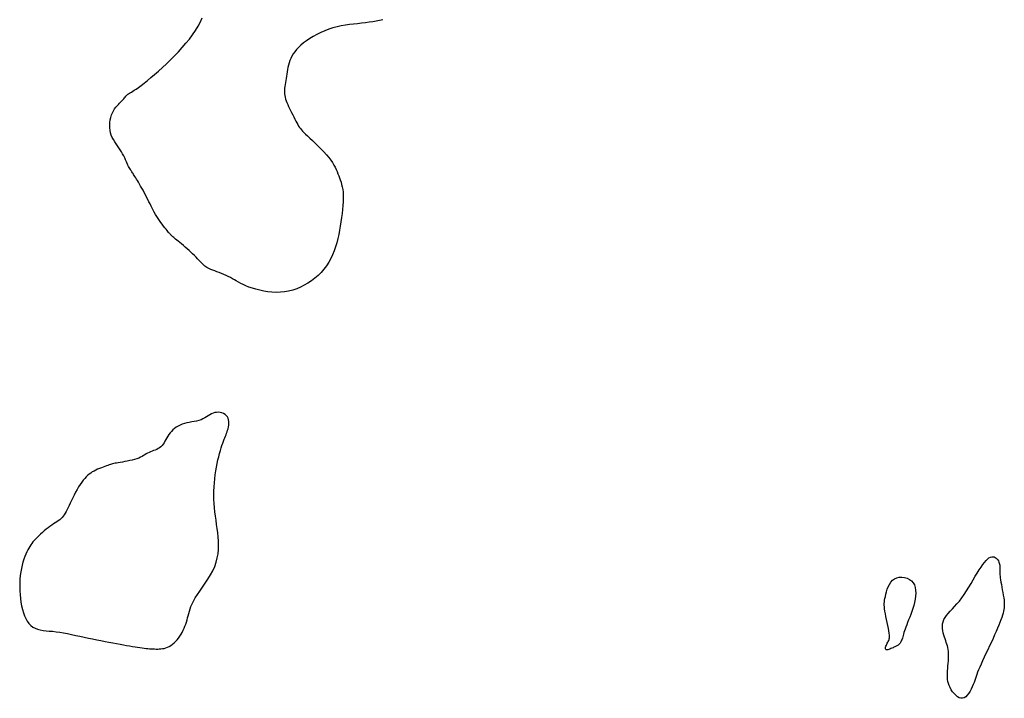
# Model space of a CAD drawing. Header units: millimetres. Extents: x 32690613 to 32693367, y 5343692 to 5344708.
# Tile 873 of 1009: x 32693203 to 32693232, y 5344220 to 5344240. Entities that reach past the tile are written whole.
import ezdxf

# ---------------------------------------------------------------- set-up
doc = ezdxf.new("R2010")
doc.units = ezdxf.units.MM
doc.header["$LTSCALE"] = 20
doc.layers.add('02-DGM_HL_492.00', color=82, linetype='Continuous')

msp = doc.modelspace()

# ---------------------------------------------------------------- linework, layer by layer
at = {"layer": '02-DGM_HL_492.00', "elevation": 492, "flags": 128}
msp.add_lwpolyline([(32693213.799, 5344240.022), (32693213.707, 5344240.002), (32693213.608, 5344239.981), (32693213.504, 5344239.962), (32693213.395, 5344239.944), (32693213.282, 5344239.928), (32693213.167, 5344239.914), (32693213.049, 5344239.901), (32693212.929, 5344239.888), (32693212.808, 5344239.874), (32693212.686, 5344239.858), (32693212.563, 5344239.837), (32693212.439, 5344239.811), (32693212.315, 5344239.779), (32693212.192, 5344239.739), (32693212.07, 5344239.692), (32693211.951, 5344239.64), (32693211.835, 5344239.583), (32693211.725, 5344239.522), (32693211.621, 5344239.458), (32693211.524, 5344239.393), (32693211.436, 5344239.327), (32693211.358, 5344239.262), (32693211.288, 5344239.196), (32693211.227, 5344239.131), (32693211.174, 5344239.066), (32693211.128, 5344239), (32693211.089, 5344238.935), (32693211.056, 5344238.868), (32693211.028, 5344238.802), (32693211.005, 5344238.734), (32693210.986, 5344238.667), (32693210.971, 5344238.599), (32693210.958, 5344238.531), (32693210.947, 5344238.464), (32693210.938, 5344238.398), (32693210.928, 5344238.333), (32693210.919, 5344238.269), (32693210.909, 5344238.207), (32693210.898, 5344238.147), (32693210.888, 5344238.088), (32693210.879, 5344238.03), (32693210.872, 5344237.974), (32693210.868, 5344237.919), (32693210.866, 5344237.865), (32693210.869, 5344237.811), (32693210.876, 5344237.759), (32693210.887, 5344237.707), (32693210.903, 5344237.655), (32693210.921, 5344237.603), (32693210.943, 5344237.549), (32693210.967, 5344237.494), (32693210.994, 5344237.436), (32693211.022, 5344237.376), (32693211.052, 5344237.314), (32693211.083, 5344237.249), (32693211.114, 5344237.184), (32693211.146, 5344237.119), (32693211.177, 5344237.056), (32693211.208, 5344236.997), (32693211.237, 5344236.941), (32693211.265, 5344236.891), (32693211.291, 5344236.847), (32693211.317, 5344236.808), (32693211.344, 5344236.771), (32693211.374, 5344236.735), (32693211.408, 5344236.697), (32693211.449, 5344236.655), (32693211.497, 5344236.608), (32693211.556, 5344236.552), (32693211.624, 5344236.487), (32693211.701, 5344236.414), (32693211.784, 5344236.335), (32693211.87, 5344236.252), (32693211.956, 5344236.165), (32693212.039, 5344236.078), (32693212.118, 5344235.993), (32693212.188, 5344235.91), (32693212.249, 5344235.831), (32693212.3, 5344235.757), (32693212.344, 5344235.686), (32693212.38, 5344235.618), (32693212.412, 5344235.553), (32693212.439, 5344235.489), (32693212.464, 5344235.427), (32693212.488, 5344235.365), (32693212.511, 5344235.304), (32693212.533, 5344235.241), (32693212.555, 5344235.176), (32693212.574, 5344235.108), (32693212.591, 5344235.036), (32693212.605, 5344234.959), (32693212.615, 5344234.877), (32693212.621, 5344234.787), (32693212.623, 5344234.689), (32693212.619, 5344234.585), (32693212.612, 5344234.474), (32693212.602, 5344234.359), (32693212.588, 5344234.239), (32693212.571, 5344234.116), (32693212.553, 5344233.992), (32693212.532, 5344233.866), (32693212.51, 5344233.74), (32693212.486, 5344233.615), (32693212.459, 5344233.49), (32693212.428, 5344233.367), (32693212.393, 5344233.245), (32693212.352, 5344233.126), (32693212.305, 5344233.009), (32693212.25, 5344232.896), (32693212.188, 5344232.786), (32693212.119, 5344232.68), (32693212.042, 5344232.579), (32693211.959, 5344232.483), (32693211.87, 5344232.393), (32693211.775, 5344232.308), (32693211.675, 5344232.231), (32693211.57, 5344232.16), (32693211.461, 5344232.098), (32693211.349, 5344232.043), (32693211.233, 5344231.996), (32693211.114, 5344231.957), (32693210.993, 5344231.926), (32693210.871, 5344231.904), (32693210.747, 5344231.891), (32693210.622, 5344231.887), (32693210.497, 5344231.892), (32693210.373, 5344231.904), (32693210.251, 5344231.924), (32693210.132, 5344231.949), (32693210.019, 5344231.979), (32693209.911, 5344232.012), (32693209.811, 5344232.047), (32693209.72, 5344232.083), (32693209.638, 5344232.119), (32693209.564, 5344232.156), (32693209.496, 5344232.191), (32693209.433, 5344232.227), (32693209.374, 5344232.261), (32693209.315, 5344232.295), (32693209.255, 5344232.328), (32693209.193, 5344232.36), (32693209.128, 5344232.391), (32693209.059, 5344232.42), (32693208.99, 5344232.449), (32693208.92, 5344232.476), (32693208.853, 5344232.502), (32693208.789, 5344232.526), (32693208.729, 5344232.549), (32693208.676, 5344232.57), (32693208.63, 5344232.591), (32693208.59, 5344232.61), (32693208.556, 5344232.63), (32693208.524, 5344232.651), (32693208.494, 5344232.673), (32693208.465, 5344232.698), (32693208.434, 5344232.727), (32693208.401, 5344232.76), (32693208.364, 5344232.798), (32693208.323, 5344232.84), (32693208.279, 5344232.885), (32693208.232, 5344232.934), (32693208.182, 5344232.984), (32693208.13, 5344233.036), (32693208.077, 5344233.088), (32693208.022, 5344233.14), (32693207.966, 5344233.191), (32693207.91, 5344233.24), (32693207.854, 5344233.287), (32693207.801, 5344233.332), (32693207.75, 5344233.374), (32693207.703, 5344233.412), (32693207.66, 5344233.447), (32693207.623, 5344233.477), (32693207.591, 5344233.503), (32693207.565, 5344233.524), (32693207.544, 5344233.542), (32693207.527, 5344233.556), (32693207.513, 5344233.569), (32693207.502, 5344233.579), (32693207.493, 5344233.589), (32693207.484, 5344233.597), (32693207.476, 5344233.606), (32693207.468, 5344233.616), (32693207.458, 5344233.627), (32693207.446, 5344233.64), (32693207.433, 5344233.657), (32693207.415, 5344233.678), (32693207.394, 5344233.704), (32693207.369, 5344233.736), (32693207.338, 5344233.773), (32693207.303, 5344233.817), (32693207.265, 5344233.865), (32693207.224, 5344233.918), (32693207.183, 5344233.973), (32693207.141, 5344234.032), (32693207.099, 5344234.092), (32693207.06, 5344234.153), (32693207.023, 5344234.214), (32693206.988, 5344234.275), (32693206.955, 5344234.337), (32693206.923, 5344234.399), (32693206.891, 5344234.463), (32693206.859, 5344234.527), (32693206.827, 5344234.592), (32693206.794, 5344234.659), (32693206.759, 5344234.727), (32693206.724, 5344234.796), (32693206.687, 5344234.864), (32693206.651, 5344234.932), (32693206.615, 5344234.997), (32693206.58, 5344235.06), (32693206.546, 5344235.119), (32693206.515, 5344235.173), (32693206.486, 5344235.222), (32693206.459, 5344235.266), (32693206.434, 5344235.306), (32693206.411, 5344235.342), (32693206.39, 5344235.374), (32693206.37, 5344235.404), (32693206.352, 5344235.431), (32693206.335, 5344235.456), (32693206.319, 5344235.48), (32693206.303, 5344235.503), (32693206.288, 5344235.527), (32693206.273, 5344235.552), (32693206.257, 5344235.58), (32693206.24, 5344235.61), (32693206.222, 5344235.645), (32693206.202, 5344235.685), (32693206.181, 5344235.731), (32693206.157, 5344235.782), (32693206.132, 5344235.837), (32693206.104, 5344235.896), (32693206.074, 5344235.956), (32693206.041, 5344236.018), (32693206.006, 5344236.08), (32693205.969, 5344236.142), (32693205.929, 5344236.202), (32693205.887, 5344236.262), (32693205.846, 5344236.321), (32693205.806, 5344236.381), (32693205.768, 5344236.443), (32693205.734, 5344236.507), (32693205.705, 5344236.574), (32693205.682, 5344236.644), (32693205.667, 5344236.718), (32693205.659, 5344236.796), (32693205.657, 5344236.874), (32693205.662, 5344236.954), (32693205.673, 5344237.032), (32693205.69, 5344237.108), (32693205.712, 5344237.179), (32693205.738, 5344237.246), (32693205.769, 5344237.307), (32693205.803, 5344237.361), (32693205.84, 5344237.411), (32693205.877, 5344237.455), (32693205.915, 5344237.496), (32693205.953, 5344237.533), (32693205.988, 5344237.568), (32693206.021, 5344237.6), (32693206.05, 5344237.631), (32693206.076, 5344237.66), (32693206.099, 5344237.688), (32693206.121, 5344237.714), (32693206.141, 5344237.738), (32693206.16, 5344237.759), (32693206.179, 5344237.779), (32693206.199, 5344237.797), (32693206.22, 5344237.812), (32693206.243, 5344237.827), (32693206.271, 5344237.843), (32693206.303, 5344237.862), (32693206.343, 5344237.886), (32693206.39, 5344237.916), (32693206.446, 5344237.953), (32693206.513, 5344238.001), (32693206.592, 5344238.059), (32693206.681, 5344238.128), (32693206.78, 5344238.207), (32693206.886, 5344238.294), (32693206.997, 5344238.388), (32693207.114, 5344238.49), (32693207.233, 5344238.597), (32693207.353, 5344238.709), (32693207.473, 5344238.825), (32693207.592, 5344238.945), (32693207.709, 5344239.067), (32693207.822, 5344239.191), (32693207.93, 5344239.318), (32693208.033, 5344239.445), (32693208.128, 5344239.573), (32693208.215, 5344239.702), (32693208.293, 5344239.83), (32693208.361, 5344239.956), (32693208.419, 5344240.079)], dxfattribs=at)
for points in [[(32693208.877, 5344224.716), (32693208.862, 5344224.841), (32693208.846, 5344224.965), (32693208.829, 5344225.09), (32693208.813, 5344225.214), (32693208.797, 5344225.339), (32693208.784, 5344225.463), (32693208.773, 5344225.588), (32693208.766, 5344225.713), (32693208.764, 5344225.838), (32693208.765, 5344225.962), (32693208.77, 5344226.086), (32693208.779, 5344226.208), (32693208.791, 5344226.329), (32693208.805, 5344226.447), (32693208.823, 5344226.563), (32693208.842, 5344226.675), (32693208.863, 5344226.783), (32693208.886, 5344226.887), (32693208.909, 5344226.986), (32693208.933, 5344227.08), (32693208.958, 5344227.168), (32693208.982, 5344227.249), (32693209.006, 5344227.324), (32693209.03, 5344227.391), (32693209.051, 5344227.451), (32693209.072, 5344227.504), (32693209.092, 5344227.552), (32693209.11, 5344227.597), (32693209.127, 5344227.64), (32693209.144, 5344227.683), (32693209.159, 5344227.726), (32693209.173, 5344227.772), (32693209.186, 5344227.821), (32693209.197, 5344227.873), (32693209.206, 5344227.926), (32693209.21, 5344227.98), (32693209.209, 5344228.033), (32693209.202, 5344228.084), (32693209.188, 5344228.131), (32693209.166, 5344228.175), (32693209.135, 5344228.212), (32693209.096, 5344228.244), (32693209.051, 5344228.27), (32693209.002, 5344228.29), (32693208.95, 5344228.303), (32693208.895, 5344228.309), (32693208.841, 5344228.308), (32693208.788, 5344228.299), (32693208.738, 5344228.283), (32693208.69, 5344228.261), (32693208.642, 5344228.234), (32693208.594, 5344228.204), (32693208.545, 5344228.173), (32693208.493, 5344228.143), (32693208.439, 5344228.114), (32693208.38, 5344228.088), (32693208.315, 5344228.067), (32693208.247, 5344228.05), (32693208.176, 5344228.035), (32693208.103, 5344228.022), (32693208.029, 5344228.008), (32693207.956, 5344227.994), (32693207.885, 5344227.976), (32693207.818, 5344227.955), (32693207.754, 5344227.929), (32693207.695, 5344227.899), (32693207.64, 5344227.864), (32693207.588, 5344227.826), (32693207.541, 5344227.785), (32693207.498, 5344227.741), (32693207.459, 5344227.694), (32693207.423, 5344227.646), (32693207.391, 5344227.596), (32693207.361, 5344227.546), (32693207.334, 5344227.497), (32693207.306, 5344227.448), (32693207.279, 5344227.402), (32693207.25, 5344227.358), (32693207.219, 5344227.318), (32693207.185, 5344227.283), (32693207.146, 5344227.253), (32693207.105, 5344227.227), (32693207.061, 5344227.205), (32693207.015, 5344227.185), (32693206.968, 5344227.167), (32693206.921, 5344227.15), (32693206.876, 5344227.132), (32693206.831, 5344227.112), (32693206.789, 5344227.091), (32693206.749, 5344227.068), (32693206.708, 5344227.043), (32693206.666, 5344227.018), (32693206.622, 5344226.993), (32693206.575, 5344226.968), (32693206.522, 5344226.944), (32693206.464, 5344226.922), (32693206.399, 5344226.902), (32693206.329, 5344226.884), (32693206.256, 5344226.868), (32693206.181, 5344226.853), (32693206.108, 5344226.839), (32693206.037, 5344226.827), (32693205.971, 5344226.817), (32693205.912, 5344226.807), (32693205.862, 5344226.797), (32693205.818, 5344226.788), (32693205.78, 5344226.78), (32693205.745, 5344226.771), (32693205.713, 5344226.761), (32693205.68, 5344226.751), (32693205.645, 5344226.739), (32693205.606, 5344226.726), (32693205.562, 5344226.711), (32693205.514, 5344226.694), (32693205.462, 5344226.675), (32693205.408, 5344226.655), (32693205.353, 5344226.633), (32693205.297, 5344226.609), (32693205.242, 5344226.584), (32693205.189, 5344226.558), (32693205.139, 5344226.53), (32693205.09, 5344226.499), (32693205.044, 5344226.466), (32693204.999, 5344226.429), (32693204.955, 5344226.387), (32693204.911, 5344226.34), (32693204.867, 5344226.286), (32693204.823, 5344226.226), (32693204.777, 5344226.158), (32693204.731, 5344226.084), (32693204.685, 5344226.005), (32693204.639, 5344225.924), (32693204.595, 5344225.841), (32693204.553, 5344225.759), (32693204.513, 5344225.679), (32693204.477, 5344225.603), (32693204.444, 5344225.533), (32693204.414, 5344225.468), (32693204.386, 5344225.408), (32693204.359, 5344225.352), (32693204.331, 5344225.302), (32693204.303, 5344225.255), (32693204.274, 5344225.213), (32693204.241, 5344225.174), (32693204.205, 5344225.138), (32693204.165, 5344225.105), (32693204.123, 5344225.074), (32693204.077, 5344225.043), (32693204.029, 5344225.012), (32693203.979, 5344224.979), (32693203.927, 5344224.945), (32693203.873, 5344224.907), (32693203.817, 5344224.865), (32693203.761, 5344224.82), (32693203.705, 5344224.773), (32693203.65, 5344224.724), (32693203.596, 5344224.675), (32693203.544, 5344224.625), (32693203.495, 5344224.577), (32693203.449, 5344224.53), (32693203.407, 5344224.486), (32693203.369, 5344224.443), (32693203.334, 5344224.4), (32693203.301, 5344224.356), (32693203.271, 5344224.309), (32693203.241, 5344224.26), (32693203.212, 5344224.205), (32693203.184, 5344224.145), (32693203.155, 5344224.078), (32693203.126, 5344224.004), (32693203.098, 5344223.924), (32693203.071, 5344223.837), (32693203.047, 5344223.746), (32693203.025, 5344223.648), (32693203.006, 5344223.546), (32693202.991, 5344223.44), (32693202.981, 5344223.33), (32693202.974, 5344223.216), (32693202.973, 5344223.101), (32693202.975, 5344222.985), (32693202.982, 5344222.869), (32693202.993, 5344222.754), (32693203.009, 5344222.642), (32693203.029, 5344222.534), (32693203.053, 5344222.43), (32693203.082, 5344222.332), (32693203.115, 5344222.239), (32693203.154, 5344222.155), (32693203.198, 5344222.078), (32693203.247, 5344222.01), (32693203.302, 5344221.951), (32693203.363, 5344221.904), (32693203.431, 5344221.867), (32693203.504, 5344221.839), (32693203.583, 5344221.82), (32693203.668, 5344221.805), (32693203.758, 5344221.795), (32693203.854, 5344221.785), (32693203.954, 5344221.776), (32693204.06, 5344221.764), (32693204.17, 5344221.748), (32693204.284, 5344221.729), (32693204.401, 5344221.707), (32693204.522, 5344221.682), (32693204.644, 5344221.656), (32693204.769, 5344221.629), (32693204.894, 5344221.601), (32693205.02, 5344221.574), (32693205.146, 5344221.548), (32693205.272, 5344221.522), (32693205.395, 5344221.498), (32693205.517, 5344221.475), (32693205.636, 5344221.452), (32693205.751, 5344221.431), (32693205.862, 5344221.411), (32693205.968, 5344221.391), (32693206.068, 5344221.373), (32693206.162, 5344221.356), (32693206.252, 5344221.34), (32693206.336, 5344221.325), (32693206.415, 5344221.312), (32693206.489, 5344221.3), (32693206.559, 5344221.289), (32693206.624, 5344221.28), (32693206.685, 5344221.272), (32693206.742, 5344221.265), (32693206.796, 5344221.26), (32693206.847, 5344221.256), (32693206.897, 5344221.252), (32693206.945, 5344221.25), (32693206.993, 5344221.249), (32693207.041, 5344221.248), (32693207.089, 5344221.248), (32693207.137, 5344221.249), (32693207.186, 5344221.253), (32693207.235, 5344221.259), (32693207.284, 5344221.268), (32693207.334, 5344221.282), (32693207.383, 5344221.3), (32693207.432, 5344221.324), (32693207.481, 5344221.354), (32693207.529, 5344221.389), (32693207.576, 5344221.43), (32693207.622, 5344221.475), (32693207.666, 5344221.524), (32693207.708, 5344221.576), (32693207.748, 5344221.631), (32693207.785, 5344221.688), (32693207.818, 5344221.746), (32693207.849, 5344221.806), (32693207.877, 5344221.867), (32693207.902, 5344221.928), (32693207.925, 5344221.99), (32693207.946, 5344222.053), (32693207.965, 5344222.116), (32693207.982, 5344222.179), (32693207.998, 5344222.243), (32693208.014, 5344222.307), (32693208.032, 5344222.373), (32693208.053, 5344222.443), (32693208.08, 5344222.516), (32693208.114, 5344222.595), (32693208.156, 5344222.68), (32693208.209, 5344222.772), (32693208.274, 5344222.872), (32693208.347, 5344222.979), (32693208.426, 5344223.093), (32693208.507, 5344223.211), (32693208.587, 5344223.333), (32693208.663, 5344223.458), (32693208.732, 5344223.585), (32693208.79, 5344223.712), (32693208.834, 5344223.839), (32693208.866, 5344223.965), (32693208.887, 5344224.091), (32693208.898, 5344224.217), (32693208.901, 5344224.342), (32693208.898, 5344224.467), (32693208.889, 5344224.592)], [(32693232.159, 5344223.875), (32693232.174, 5344223.844), (32693232.186, 5344223.813), (32693232.194, 5344223.782), (32693232.2, 5344223.752), (32693232.204, 5344223.721), (32693232.206, 5344223.691), (32693232.206, 5344223.661), (32693232.206, 5344223.631), (32693232.205, 5344223.601), (32693232.205, 5344223.571), (32693232.204, 5344223.539), (32693232.205, 5344223.504), (32693232.206, 5344223.465), (32693232.21, 5344223.421), (32693232.215, 5344223.37), (32693232.224, 5344223.312), (32693232.234, 5344223.246), (32693232.248, 5344223.173), (32693232.262, 5344223.096), (32693232.277, 5344223.016), (32693232.292, 5344222.935), (32693232.306, 5344222.856), (32693232.318, 5344222.779), (32693232.328, 5344222.709), (32693232.334, 5344222.644), (32693232.337, 5344222.586), (32693232.336, 5344222.531), (32693232.332, 5344222.478), (32693232.324, 5344222.426), (32693232.313, 5344222.373), (32693232.299, 5344222.317), (32693232.28, 5344222.256), (32693232.258, 5344222.19), (32693232.232, 5344222.117), (32693232.203, 5344222.039), (32693232.17, 5344221.955), (32693232.133, 5344221.866), (32693232.093, 5344221.771), (32693232.049, 5344221.671), (32693232.002, 5344221.565), (32693231.951, 5344221.455), (32693231.898, 5344221.343), (32693231.844, 5344221.228), (32693231.79, 5344221.115), (32693231.738, 5344221.004), (32693231.689, 5344220.898), (32693231.643, 5344220.799), (32693231.604, 5344220.708), (32693231.57, 5344220.626), (32693231.541, 5344220.553), (32693231.517, 5344220.487), (32693231.495, 5344220.425), (32693231.475, 5344220.366), (32693231.454, 5344220.308), (32693231.433, 5344220.249), (32693231.408, 5344220.188), (32693231.38, 5344220.122), (32693231.349, 5344220.055), (32693231.314, 5344219.989), (32693231.276, 5344219.927), (32693231.234, 5344219.872), (32693231.19, 5344219.827), (32693231.143, 5344219.795), (32693231.094, 5344219.778), (32693231.043, 5344219.779), (32693230.99, 5344219.796), (32693230.938, 5344219.826), (32693230.887, 5344219.867), (32693230.838, 5344219.918), (32693230.793, 5344219.974), (32693230.753, 5344220.034), (32693230.719, 5344220.096), (32693230.691, 5344220.157), (32693230.671, 5344220.217), (32693230.655, 5344220.277), (32693230.645, 5344220.338), (32693230.64, 5344220.4), (32693230.638, 5344220.464), (32693230.64, 5344220.53), (32693230.644, 5344220.598), (32693230.649, 5344220.67), (32693230.656, 5344220.744), (32693230.663, 5344220.82), (32693230.669, 5344220.895), (32693230.674, 5344220.969), (32693230.677, 5344221.042), (32693230.677, 5344221.111), (32693230.674, 5344221.176), (32693230.667, 5344221.236), (32693230.656, 5344221.291), (32693230.642, 5344221.344), (32693230.625, 5344221.395), (32693230.607, 5344221.445), (32693230.588, 5344221.496), (32693230.569, 5344221.549), (32693230.55, 5344221.604), (32693230.531, 5344221.664), (32693230.515, 5344221.727), (32693230.503, 5344221.792), (32693230.495, 5344221.859), (32693230.492, 5344221.927), (32693230.498, 5344221.995), (32693230.511, 5344222.062), (32693230.535, 5344222.127), (32693230.569, 5344222.189), (32693230.613, 5344222.25), (32693230.664, 5344222.312), (32693230.723, 5344222.376), (32693230.787, 5344222.443), (32693230.855, 5344222.514), (32693230.925, 5344222.592), (32693230.997, 5344222.678), (32693231.068, 5344222.773), (32693231.139, 5344222.875), (32693231.208, 5344222.982), (32693231.277, 5344223.092), (32693231.344, 5344223.202), (32693231.408, 5344223.311), (32693231.471, 5344223.417), (32693231.531, 5344223.516), (32693231.589, 5344223.609), (32693231.643, 5344223.692), (32693231.696, 5344223.767), (32693231.745, 5344223.832), (32693231.792, 5344223.888), (32693231.838, 5344223.933), (32693231.88, 5344223.967), (32693231.921, 5344223.99), (32693231.96, 5344224.002), (32693231.997, 5344224.003), (32693232.032, 5344223.995), (32693232.064, 5344223.98), (32693232.093, 5344223.959), (32693232.118, 5344223.934), (32693232.141, 5344223.905)], [(32693228.776, 5344222.378), (32693228.766, 5344222.445), (32693228.759, 5344222.503), (32693228.756, 5344222.556), (32693228.756, 5344222.605), (32693228.759, 5344222.654), (32693228.766, 5344222.703), (32693228.776, 5344222.756), (32693228.789, 5344222.816), (32693228.804, 5344222.883), (32693228.824, 5344222.955), (32693228.848, 5344223.03), (32693228.877, 5344223.104), (32693228.912, 5344223.176), (32693228.955, 5344223.241), (32693229.005, 5344223.298), (32693229.064, 5344223.343), (32693229.131, 5344223.373), (32693229.205, 5344223.389), (32693229.283, 5344223.392), (32693229.361, 5344223.382), (32693229.436, 5344223.36), (32693229.506, 5344223.326), (32693229.568, 5344223.281), (32693229.619, 5344223.225), (32693229.656, 5344223.159), (32693229.681, 5344223.085), (32693229.693, 5344223.004), (32693229.696, 5344222.918), (32693229.69, 5344222.828), (32693229.677, 5344222.735), (32693229.658, 5344222.641), (32693229.634, 5344222.547), (32693229.607, 5344222.456), (32693229.578, 5344222.366), (32693229.547, 5344222.28), (32693229.516, 5344222.196), (32693229.484, 5344222.117), (32693229.454, 5344222.041), (32693229.426, 5344221.97), (32693229.401, 5344221.904), (32693229.379, 5344221.843), (32693229.36, 5344221.788), (32693229.344, 5344221.737), (32693229.331, 5344221.69), (32693229.318, 5344221.648), (32693229.307, 5344221.609), (32693229.297, 5344221.574), (32693229.286, 5344221.542), (32693229.275, 5344221.514), (32693229.264, 5344221.488), (32693229.252, 5344221.464), (32693229.239, 5344221.443), (32693229.226, 5344221.424), (32693229.212, 5344221.407), (32693229.198, 5344221.392), (32693229.183, 5344221.378), (32693229.168, 5344221.365), (32693229.151, 5344221.354), (32693229.134, 5344221.343), (32693229.115, 5344221.333), (32693229.094, 5344221.322), (32693229.071, 5344221.311), (32693229.046, 5344221.3), (32693229.018, 5344221.287), (32693228.987, 5344221.274), (32693228.955, 5344221.26), (32693228.923, 5344221.247), (32693228.891, 5344221.236), (32693228.862, 5344221.229), (32693228.837, 5344221.225), (32693228.816, 5344221.227), (32693228.802, 5344221.236), (32693228.794, 5344221.252), (32693228.793, 5344221.273), (32693228.798, 5344221.3), (32693228.807, 5344221.33), (32693228.819, 5344221.361), (32693228.833, 5344221.393), (32693228.848, 5344221.424), (32693228.863, 5344221.452), (32693228.877, 5344221.477), (32693228.889, 5344221.501), (32693228.899, 5344221.524), (32693228.907, 5344221.55), (32693228.912, 5344221.58), (32693228.914, 5344221.617), (32693228.911, 5344221.662), (32693228.905, 5344221.718), (32693228.894, 5344221.786), (32693228.88, 5344221.864), (32693228.863, 5344221.949), (32693228.844, 5344222.039), (32693228.825, 5344222.129), (32693228.807, 5344222.218), (32693228.79, 5344222.301)]]:
    msp.add_lwpolyline(points, close=True, dxfattribs=at)

doc.saveas('drawing.dxf')
